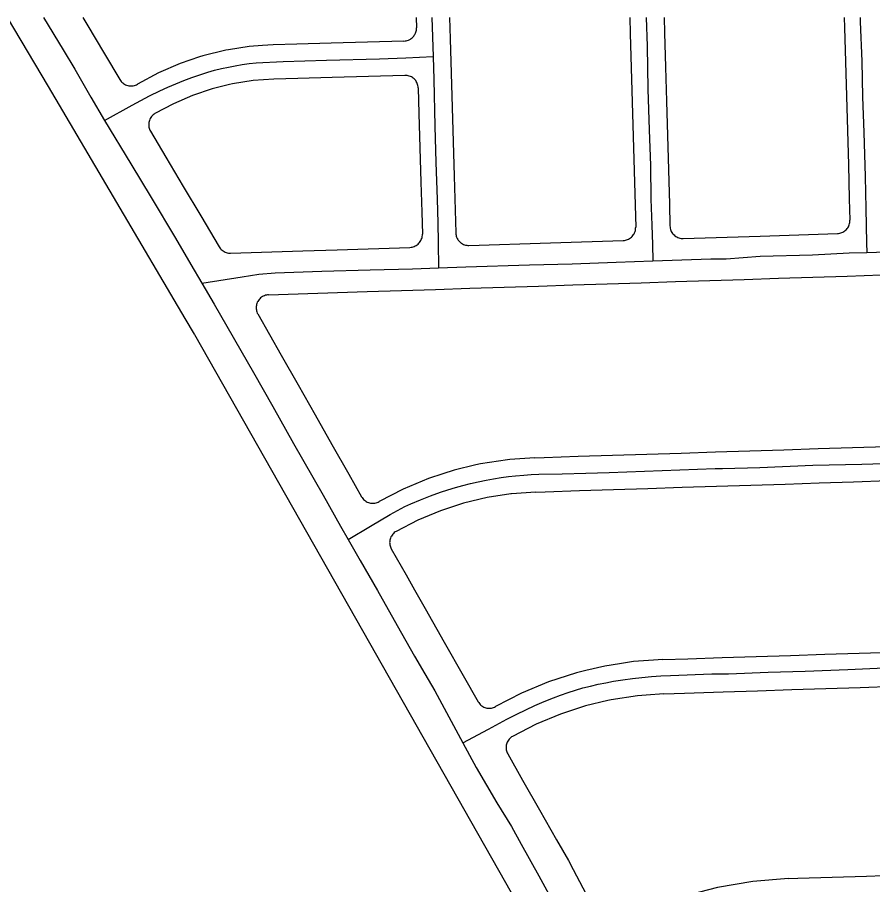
# Model space of a CAD drawing. Extents: x -2233 to 187241, y 4582 to 150524.
# Drawn here: x 108204 to 109202, y 62010 to 63022 of the extents above; entities that cross this region are included whole.
import ezdxf

# ---------------------------------------------------------------- set-up
doc = ezdxf.new("R2010")
doc.units = 0
doc.layers.add('GE_X_CL_2000', color=7, linetype='Continuous')
doc.layers.add('RW_X_Fee_RW', color=7, linetype='Continuous')

msp = doc.modelspace()

# ---------------------------------------------------------------- linework, layer by layer
at = {"layer": 'GE_X_CL_2000'}
for points in [[(108234.8, 63021.6), (108257.6, 62983.6), (108271, 62961.2), (108290, 62928.6), (108305.9, 62901.3)], [(108687.6, 63021.6), (108689, 62976)], [(108937.6, 63021.6), (108938.9, 62988), (108939.4, 62937.7), (108941.1, 62890.6), (108942.7, 62848.7), (108943.1, 62809.6), (108944, 62779.2), (108944.9, 62756.6), (108945.4, 62737.5)], [(109187.1, 63021.6), (109187.3, 63016.5), (109189.1, 62970.5), (109189.9, 62929), (109191.4, 62887.2), (109192.8, 62836.2), (109193.7, 62798.8), (109194.4, 62758.7), (109194.9, 62747.5)], [(108305.9, 62901.3), (108337.9, 62919.1), (108358.2, 62930.1), (108370.3, 62936), (108379.7, 62940.3), (108388.9, 62944.2), (108398.2, 62947.9), (108407.6, 62951.4), (108417, 62954.7), (108426.4, 62957.8), (108434.2, 62959.9), (108442.2, 62961.9), (108450.2, 62963.7), (108458.3, 62965.2), (108466.4, 62966.6), (108474.5, 62967.7), (108482.5, 62968.6), (108514, 62970.2), (108564.6, 62971.8), (108626.5, 62973.4), (108657.2, 62974.3), (108689, 62976)], [(108689, 62976), (108689.9, 62949.1), (108690.9, 62894.7), (108692.3, 62852.3), (108693.9, 62809.4), (108694.6, 62781.9), (108695.1, 62759.1), (108695.2, 62729.5)], [(108305.9, 62901.3), (108336.3, 62850.8), (108360.1, 62811.7), (108388.7, 62764), (108406.3, 62733.5), (108419.1, 62711.7)], [(109194.9, 62747.5), (109206.3, 62747.8), (109258.2, 62748.2), (109310, 62749.3), (109364.4, 62752), (109413.5, 62754.1), (109450.3, 62755.5)], [(108945.4, 62737.5), (109012.8, 62739.9), (109026.6, 62740.1), (109030.7, 62740.1), (109070.4, 62743.1), (109131.5, 62744.6), (109174.3, 62746.9), (109194.9, 62747.5)], [(108695.2, 62729.5), (108727.1, 62730.7), (108801.3, 62733.1), (108851.4, 62734.3), (108902.6, 62736.1), (108945.4, 62737.5)], [(108419.1, 62711.7), (108466.2, 62719.2), (108485.9, 62722.2), (108504.9, 62723.8), (108559.2, 62725.5), (108615.7, 62727.1), (108665, 62728.3), (108695.2, 62729.5)], [(108419.1, 62711.7), (108433.6, 62687), (108479.6, 62607.6), (108502, 62567.7), (108526.3, 62524.8), (108561, 62464.5), (108581.1, 62428.2), (108589.9, 62412.7)], [(108589.9, 62412.7), (108616, 62428.3), (108639.1, 62442), (108656, 62451), (108663, 62454.1), (108674.5, 62459), (108686.1, 62463.6), (108697.7, 62467.9), (108706.3, 62470.7), (108715.1, 62473.4), (108723.9, 62475.8), (108732.8, 62478), (108741.7, 62480), (108750.8, 62481.8), (108759.6, 62483.5), (108768.3, 62484.9), (108777.1, 62486.1), (108785.1, 62487), (108794.7, 62487.9), (108803.6, 62488.5), (108812.4, 62488.9), (108839.6, 62489.2), (108867.1, 62489.9), (108894.5, 62490.9), (109017.9, 62495.3), (109026.6, 62495.6), (109070.3, 62496.8), (109132.1, 62499.2), (109189.1, 62500.7), (109252.7, 62502.5)], [(108589.9, 62412.7), (108604, 62388), (108624.1, 62353.3), (108647.2, 62312.4), (108667.5, 62276.8), (108679.3, 62256.2), (108690.9, 62236), (108723.7, 62175.5)], [(108723.7, 62175.5), (108753.6, 62191.5), (108775, 62203.1), (108786.7, 62209.1), (108797.2, 62214.2), (108807.8, 62219.1), (108818.5, 62223.7), (108829.3, 62228), (108837.8, 62231.2), (108846.4, 62234.2), (108855.1, 62236.9), (108863.8, 62239.5), (108872.7, 62241.8), (108881.5, 62243.9), (108890.4, 62245.7), (108899.4, 62247.4), (108910.4, 62249.1), (108921.5, 62250.6), (108932.6, 62251.9), (108943.7, 62252.9), (108954.8, 62253.7), (108966.1, 62254.2), (109014.1, 62255.9), (109026.6, 62256), (109033.5, 62256.1), (109079.8, 62257.9), (109123, 62259.1), (109172.7, 62261.1), (109224.1, 62263.5)], [(108723.7, 62175.5), (108739.1, 62146.9), (108763.5, 62105.7), (108780.5, 62077.8), (108791.9, 62057.3), (108812.3, 62020.5), (108840.1, 61969.8)]]:
    msp.add_lwpolyline(points, dxfattribs=at)
at = {"layer": 'RW_X_Fee_RW'}
for points in [[(108192.1, 63021.6), (108239.9, 62940.8), (108399.6, 62670.3)], [(108280.5, 63021.6), (108285.3, 63013.5), (108305.8, 62979.1), (108323.7, 62949)], [(108669.3, 63021.6), (108669.6, 63009.4)], [(108708.3, 63021.6), (108709, 62996.6), (108710.1, 62956.6), (108711.3, 62916.6), (108712.4, 62876.6), (108713.6, 62836.6), (108714.7, 62796.7), (108715.5, 62770.2)], [(108918.4, 63021.6), (108918.9, 63002.6), (108920.1, 62962.6), (108921.2, 62922.6), (108922.3, 62882.6), (108923.5, 62842.6), (108924.6, 62802.7), (108925.4, 62776.9)], [(108958.4, 63021.6), (108958.9, 63003.7), (108960, 62963.7), (108961.2, 62923.8), (108962.3, 62883.8), (108963.5, 62843.8), (108964.6, 62803.8), (108965.3, 62778.3)], [(109168.5, 63021.6), (109168.8, 63009.7), (109170, 62969.7), (109171.1, 62929.7), (109172.2, 62889.8), (109173.4, 62849.8), (109174.5, 62809.8), (109175.2, 62785)], [(108655, 62994), (108656.4, 62994.1), (108657.6, 62994.3), (108658.9, 62994.6), (108660.2, 62995), (108661.3, 62995.6), (108662.5, 62996.2), (108663.6, 62996.9), (108664.6, 62997.8), (108665.5, 62998.7), (108666.4, 62999.7), (108667.1, 63000.7), (108667.8, 63001.8), (108668.4, 63003), (108668.9, 63004.2), (108669.2, 63005.5), (108669.5, 63006.8), (108669.6, 63008.1), (108669.6, 63009.4)], [(108502.3, 62989.6), (108490.2, 62988.7), (108474.6, 62987.6), (108450.5, 62983.9), (108447.3, 62983.4), (108420.3, 62976.8), (108416.6, 62975.5), (108394.1, 62967.9), (108368.6, 62956.9), (108344.2, 62943.8)], [(108655, 62994), (108570.1, 62991.5), (108530.1, 62990.4), (108502.3, 62989.6)], [(108323.7, 62949), (108324.4, 62947.9), (108325.2, 62946.9), (108326.1, 62945.9), (108327, 62945.1), (108328.1, 62944.3), (108329.2, 62943.6), (108330.4, 62943), (108331.6, 62942.5), (108332.8, 62942.1), (108334.1, 62941.9), (108335.4, 62941.7), (108336.7, 62941.7), (108338, 62941.7), (108339.3, 62941.9), (108340.6, 62942.2), (108341.9, 62942.6), (108343.1, 62943.1), (108344.2, 62943.8)], [(108503.4, 62949.6), (108491.3, 62948.8), (108479.2, 62947.9), (108455.1, 62944.1), (108451.7, 62943.3), (108431.5, 62938.4), (108408.4, 62930.6), (108386.1, 62920.9), (108364.6, 62909.4)], [(108656.2, 62954), (108571.2, 62951.6), (108531.2, 62950.4), (108503.4, 62949.6)], [(108671.6, 62939.4), (108671.5, 62940.7), (108671.3, 62942), (108671, 62943.3), (108670.6, 62944.5), (108670, 62945.7), (108669.4, 62946.9), (108668.7, 62947.9), (108667.8, 62949), (108666.9, 62949.9), (108665.9, 62950.8), (108664.9, 62951.5), (108663.7, 62952.2), (108662.6, 62952.8), (108661.3, 62953.2), (108660.1, 62953.6), (108658.8, 62953.8), (108657.5, 62954), (108656.2, 62954)], [(108671.6, 62939.4), (108672.5, 62909.4), (108673.6, 62869.5), (108674.8, 62829.5), (108675.8, 62794.5), (108676.5, 62768.8)], [(108364.6, 62909.4), (108363.5, 62908.7), (108362.5, 62907.9), (108361.6, 62907), (108360.7, 62906), (108359.9, 62904.9), (108359.2, 62903.8), (108358.6, 62902.7), (108358.1, 62901.4), (108357.8, 62900.2), (108357.5, 62898.9), (108357.3, 62897.6), (108357.3, 62896.3), (108357.4, 62895), (108357.6, 62893.7), (108357.9, 62892.4), (108358.3, 62891.2), (108358.8, 62890), (108359.4, 62888.8)], [(108359.4, 62888.8), (108377.3, 62858.7), (108397.7, 62824.3), (108418.1, 62790), (108439.5, 62754)], [(109160.7, 62769.5), (109162, 62769.6), (109163.3, 62769.8), (109164.6, 62770.2), (109165.8, 62770.6), (109167, 62771.1), (109168.1, 62771.8), (109169.2, 62772.5), (109170.2, 62773.3), (109171.2, 62774.2), (109172, 62775.2), (109172.8, 62776.3), (109173.5, 62777.4), (109174, 62778.6), (109174.5, 62779.8), (109174.8, 62781.1), (109175.1, 62782.3), (109175.2, 62783.6), (109175.2, 62785)], [(108910.9, 62761.5), (108912.2, 62761.5), (108913.4, 62761.8), (108914.7, 62762.1), (108915.9, 62762.5), (108917.1, 62763.1), (108918.3, 62763.7), (108919.3, 62764.4), (108920.4, 62765.3), (108921.3, 62766.2), (108922.1, 62767.2), (108922.9, 62768.2), (108923.6, 62769.3), (108924.1, 62770.5), (108924.6, 62771.7), (108925, 62773), (108925.2, 62774.3), (108925.3, 62775.6), (108925.4, 62776.9)], [(108965.3, 62778.3), (108965.4, 62777), (108965.6, 62775.7), (108966, 62774.4), (108966.4, 62773.2), (108966.9, 62772), (108967.6, 62770.8), (108968.3, 62769.7), (108969.1, 62768.7), (108970.1, 62767.8), (108971, 62766.9), (108972.1, 62766.2), (108973.2, 62765.5), (108974.4, 62764.9), (108975.7, 62764.5), (108976.9, 62764.1), (108978.2, 62763.9), (108979.5, 62763.7), (108980.8, 62763.7)], [(108662, 62753.4), (108663.3, 62753.5), (108664.6, 62753.7), (108665.8, 62754), (108667.1, 62754.5), (108668.3, 62755), (108669.4, 62755.6), (108670.5, 62756.4), (108671.5, 62757.2), (108672.4, 62758.1), (108673.3, 62759.1), (108674, 62760.2), (108674.7, 62761.3), (108675.3, 62762.5), (108675.7, 62763.7), (108676.1, 62764.9), (108676.3, 62766.2), (108676.5, 62767.5), (108676.5, 62768.8)], [(108715.5, 62770.2), (108715.6, 62768.9), (108715.8, 62767.6), (108716.1, 62766.3), (108716.5, 62765.1), (108717.1, 62763.9), (108717.7, 62762.7), (108718.4, 62761.7), (108719.3, 62760.6), (108720.2, 62759.7), (108721.2, 62758.8), (108722.2, 62758.1), (108723.4, 62757.4), (108724.5, 62756.8), (108725.8, 62756.4), (108727, 62756), (108728.3, 62755.8), (108729.6, 62755.6), (108730.9, 62755.6)], [(108980.8, 62763.7), (109070.7, 62766.6), (109160.7, 62769.5)], [(108439.5, 62754), (108440.3, 62752.9), (108441.1, 62751.8), (108442, 62750.8), (108443, 62750), (108444.1, 62749.2), (108445.2, 62748.5), (108446.4, 62747.9), (108447.7, 62747.4), (108448.9, 62747), (108450.2, 62746.8), (108451.6, 62746.7), (108452.9, 62746.6)], [(108452.9, 62746.6), (108537, 62749.4), (108577, 62750.6), (108662, 62753.4)], [(108730.9, 62755.6), (108825.8, 62758.7), (108910.9, 62761.5)], [(108497.2, 62698.1), (108612, 62701.8), (108652, 62703.1), (108692, 62704.4), (108732, 62705.7), (108772, 62707), (108811.9, 62708.3), (108851.9, 62709.6), (108891.9, 62710.8), (108931.9, 62712.1), (108971.9, 62713.4), (109011.8, 62714.7), (109051.8, 62716), (109091.8, 62717.3), (109131.8, 62718.6), (109171.8, 62719.9), (109211.7, 62721.2), (109251.7, 62722.5), (109331.7, 62725.1), (109371.7, 62726.4), (109411.6, 62727.7), (109448, 62728.8)], [(108497.2, 62698.1), (108495.9, 62698), (108494.6, 62697.8), (108493.4, 62697.5), (108492.2, 62697), (108491, 62696.5), (108489.9, 62695.9), (108488.8, 62695.2), (108487.8, 62694.4), (108486.9, 62693.5), (108486, 62692.5), (108485.2, 62691.5), (108484.6, 62690.4), (108484, 62689.3), (108483.5, 62688.1), (108483.1, 62686.9), (108482.9, 62685.6), (108482.7, 62684.3), (108482.6, 62683), (108482.7, 62681.8), (108482.9, 62680.5), (108483.2, 62679.2), (108483.5, 62678), (108484, 62676.8), (108484.6, 62675.7)], [(108484.6, 62675.7), (108511.8, 62627.8), (108531.6, 62593), (108551.3, 62558.2), (108571.1, 62523.4), (108590.9, 62488.7), (108605.7, 62462.6)], [(108399.6, 62670.3), (108410.3, 62652.2), (108410.6, 62651.7)], [(108410.6, 62651.7), (108598.4, 62321), (108796.4, 61972.2)], [(108807.5, 62508), (108818.4, 62508.4), (108858.4, 62509.7), (108898.4, 62511), (108938.3, 62512.2), (108978.3, 62513.5), (109018.3, 62514.8), (109058.3, 62516.1), (109098.3, 62517.4), (109138.2, 62518.7), (109178.2, 62520), (109218.2, 62521.3), (109258.2, 62522.6), (109338.1, 62525.2), (109378.1, 62526.5), (109418.1, 62527.8), (109457.6, 62529)], [(108807.5, 62508), (108778.5, 62505.9), (108775.9, 62505.7), (108744.5, 62500.9), (108739, 62499.6), (108713.7, 62493.5), (108700.4, 62489.2), (108683.6, 62483.7), (108654.3, 62471.5), (108626.1, 62456.9)], [(108808.8, 62468), (108819.7, 62468.4), (108859.7, 62469.7), (108899.6, 62471), (108939.6, 62472.3), (108979.6, 62473.6), (109019.6, 62474.9), (109059.6, 62476.2), (109099.5, 62477.4), (109139.5, 62478.7), (109179.5, 62480), (109219.5, 62481.3), (109259.5, 62482.6), (109339.4, 62485.2), (109379.4, 62486.5), (109419.4, 62487.8), (109458.6, 62489.1)], [(108605.7, 62462.6), (108606.4, 62461.5), (108607.2, 62460.4), (108608, 62459.5), (108609, 62458.6), (108610, 62457.8), (108611.1, 62457), (108612.3, 62456.4), (108613.5, 62455.9), (108614.7, 62455.5), (108616, 62455.2), (108617.3, 62455.1), (108618.6, 62455), (108619.9, 62455), (108621.2, 62455.2), (108622.5, 62455.5), (108623.8, 62455.9), (108625, 62456.3), (108626.1, 62456.9)], [(108808.8, 62468), (108780.4, 62466), (108779.8, 62465.9), (108752.2, 62461.6), (108724.6, 62455), (108697.5, 62446.2), (108671.2, 62435.2), (108645.9, 62422.2)], [(108645.9, 62422.2), (108644.8, 62421.5), (108643.7, 62420.7), (108642.8, 62419.8), (108641.9, 62418.8), (108641.1, 62417.8), (108640.4, 62416.7), (108639.8, 62415.6), (108639.2, 62414.4), (108638.8, 62413.1), (108638.5, 62411.8), (108638.4, 62410.5), (108638.3, 62409.2), (108638.4, 62407.9), (108638.5, 62406.6), (108638.8, 62405.3), (108639.2, 62404.1), (108639.7, 62402.9), (108640.3, 62401.7)], [(108640.3, 62401.7), (108657.6, 62371.3), (108667.4, 62353.9), (108679.8, 62332.2), (108702, 62293), (108724.2, 62253.9), (108741.5, 62223.5)], [(108956.9, 62272.7), (108986.1, 62273.7), (109026.1, 62275), (109066, 62276.3), (109106, 62277.5), (109146, 62278.8), (109186, 62280.1), (109226, 62281.4), (109265.9, 62282.7), (109345.9, 62285.3), (109385.9, 62286.6), (109425.9, 62287.9), (109465.8, 62289.2), (109468.1, 62289.3)], [(108956.9, 62272.7), (108946.1, 62271.9), (108922.9, 62270.3), (108906.4, 62267.7), (108889.2, 62265), (108867.2, 62259.8), (108856.1, 62257.1), (108823.7, 62246.6), (108792.3, 62233.5), (108762, 62217.8)], [(108958.2, 62232.7), (108982.4, 62233.5), (109027.4, 62235), (109067.3, 62236.3), (109107.3, 62237.6), (109147.3, 62238.9), (109187.3, 62240.2), (109227.3, 62241.5), (109267.2, 62242.7), (109347.2, 62245.3), (109387.2, 62246.6), (109427.2, 62247.9), (109469.1, 62249.3)], [(108958.2, 62232.7), (108937.5, 62231.2), (108927.4, 62230.5), (108896.9, 62225.8), (108893, 62224.8), (108866.9, 62218.6), (108837.6, 62209.1), (108809.2, 62197.2), (108781.7, 62183.1)], [(108741.5, 62223.5), (108742.2, 62222.4), (108743, 62221.3), (108743.9, 62220.3), (108744.9, 62219.5), (108745.9, 62218.7), (108747, 62217.9), (108748.1, 62217.3), (108749.3, 62216.8), (108750.6, 62216.4), (108751.9, 62216.1), (108753.2, 62215.9), (108754.5, 62215.9), (108755.8, 62215.9), (108757.1, 62216.1), (108758.4, 62216.4), (108759.6, 62216.7), (108760.8, 62217.2), (108762, 62217.8)], [(108781.7, 62183.1), (108780.6, 62182.4), (108779.6, 62181.6), (108778.6, 62180.7), (108777.7, 62179.7), (108776.9, 62178.7), (108776.2, 62177.6), (108775.6, 62176.5), (108775.1, 62175.2), (108774.7, 62174), (108774.4, 62172.7), (108774.2, 62171.4), (108774.2, 62170.1), (108774.2, 62168.8), (108774.4, 62167.5), (108774.6, 62166.2), (108775, 62165), (108775.5, 62163.8), (108776.1, 62162.6)], [(108776.1, 62162.6), (108793.4, 62132.2), (108813.2, 62097.4), (108832.9, 62062.6), (108846.8, 62038.2)], [(108846.8, 62038.2), (108852.4, 62027.7), (108871.1, 61992.3), (108882.8, 61970.2)], [(109103.5, 62017.3), (109114.4, 62017.6), (109154.4, 62018.9), (109194.4, 62020.2), (109234.3, 62021.5), (109274.3, 62022.8), (109354.3, 62025.4), (109394.3, 62026.7), (109434.2, 62028), (109474.6, 62029.3)], [(109103.5, 62017.3), (109061.8, 62014), (109020.6, 62007), (108980.2, 61996.2), (108940.9, 61981.9), (108903.1, 61964)]]:
    msp.add_lwpolyline(points, dxfattribs=at)

doc.saveas('drawing.dxf')
